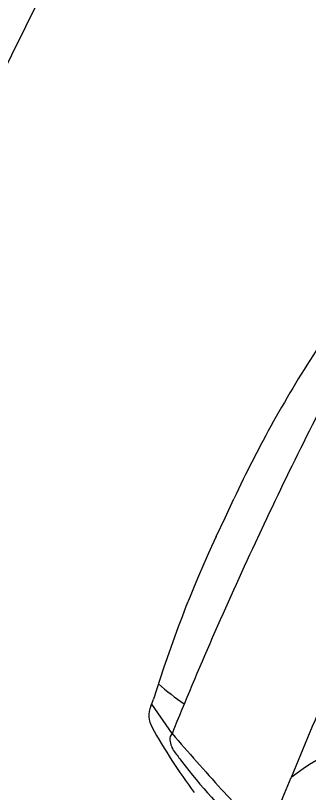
# Model space of a CAD drawing. Extents: x 14104283 to 14128447, y 8633203 to 8671666.
# Drawn here: x 14117377.53 to 14117387.94, y 8667166.24 to 8667193.83 of the extents above; entities that cross this region are included whole.
import ezdxf

# ---------------------------------------------------------------- set-up
doc = ezdxf.new("R2010")
doc.units = 0
doc.layers.add('Cell', color=7, linetype='Continuous')
doc.layers.add('dsnTextFinalPlan', color=7, linetype='Continuous')

msp = doc.modelspace()

# ---------------------------------------------------------------- linework, layer by layer
at = {"layer": 'Cell'}
msp.add_line((14117383.093, 8667168.329), (14117382.37, 8667169.373), dxfattribs=at)
for points in [[(14117384.659, 8667175.331), (14117384.972, 8667175.998), (14117385.284, 8667176.664)], [(14117386.349, 8667175.751), (14117386.196, 8667175.424), (14117386.042, 8667175.097)]]:
    msp.add_lwpolyline(points, dxfattribs=at)
for centre, radius, start, end in [((14117509.544, 8667118.036), 136.044, 151.78785, 154.89759), ((14117424.952, 8667158.08), 43.805, 146.7908, 154.8976), ((14117424.327, 8667156.747), 43.805, 154.8976, 163.0044), ((14117509.237, 8667117.382), 136.044, 154.89759, 158.00732), ((14117513.319, 8667115.47), 136.044, 154.89759, 157.84788), ((14117389.845, 8667178.573), 11.15, 229.5086, 235.4736), ((14117380.751, 8667170.066), 1.76, 334.1779, 343.0044), ((14117383.114, 8667168.97), 0.844, 157.0386, 208.6179), ((14117400.739, 8667178.781), 21.016, 209.0829, 216.6322), ((14117383.279, 8667168.134), 0.269, 133.5563, 186.187), ((14117514.268, 8667282.723), 174.049, 221.09058, 221.95866), ((14117391.82, 8667161.09), 7.246, 94.8676, 128.4188), ((14117383.86, 8667168.197), 0.854, 186.187, 216.765), ((14117409.865, 8667187.627), 33.316, 216.765, 217.4915), ((14117401.174, 8667180.96), 22.362, 217.4915, 226.0186), ((14117109.168, 8667280.007), 300.317, 337.38613, 337.84788), ((14117391.319, 8667172.179), 8.711, 221.9587, 236.7775)]:
    msp.add_arc(centre, radius, start, end, dxfattribs=at)
at = {"layer": 'dsnTextFinalPlan'}
msp.add_line((14117361.974, 8667161.242), (14117383.248, 8667204.27), dxfattribs=at)

doc.saveas('drawing.dxf')
